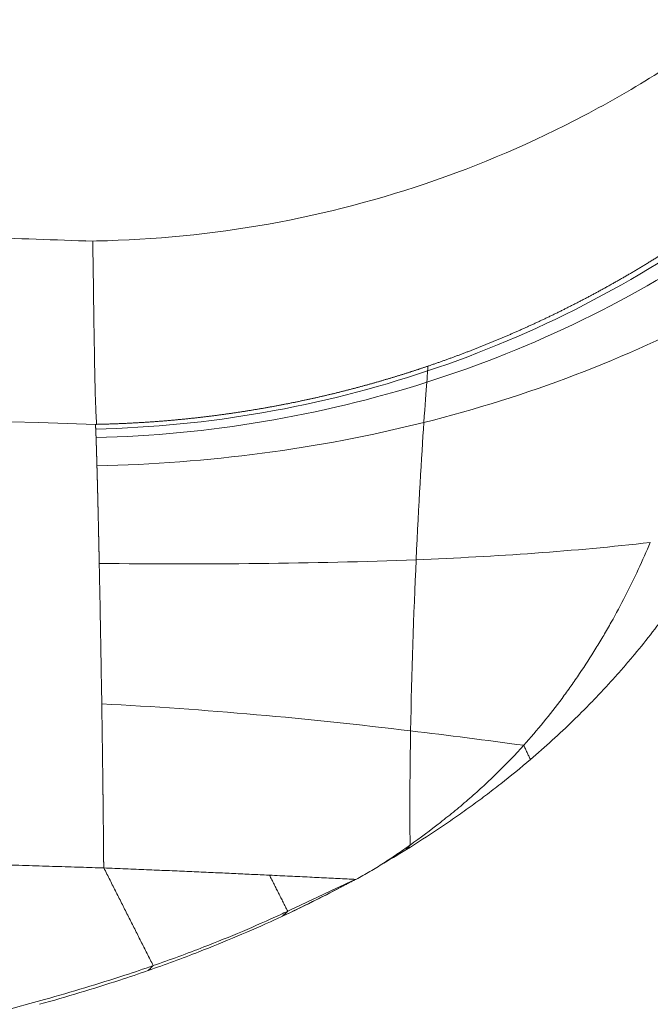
# Model space of a CAD drawing. Header units: millimetres. Extents: x 0 to 594, y 0 to 420.
# Tile 16 of 656: x 155.3 to 157.35, y 66.36 to 69.56. Entities that reach past the tile are written whole.
import ezdxf

# ---------------------------------------------------------------- set-up
doc = ezdxf.new("R2010")
doc.units = ezdxf.units.MM
doc.layers.add('1', color=7, linetype='Continuous', true_color=0xffffff)
doc.styles.add('Arial Unicode MS', font='txt')
doc.dimstyles.get("Standard").update_dxf_attribs({"dimtxt": 0.18, "dimasz": 0.18, "dimexe": 0.18, "dimexo": 0.0625, "dimgap": 0.09, "dimtad": 0, "dimtih": 1, "dimtoh": 1, "dimdec": 4, "dimzin": 0, "dimdsep": 46, "dimtxsty": 'Standard', "dimcen": 0.09, "dimadec": 0, "dimazin": 0, "dimtfac": 1, "dimtdec": 4, "dimtofl": 0, "dimtmove": 0, "dimatfit": 3, "dimfxl": 0, "dimtolj": 1, "dimtzin": 0, "dimarcsym": 0})

# ---------------------------------------------------------------- blocks, each defined once
blk = doc.blocks.new('_U11')
at = {"layer": '1', "color": 18, "lineweight": 13}
for p, q in [((89.6332, 165.9155), (66.2931, 165.9155)), ((68.2931, 165.9155), (68.2931, 98.2238)), ((351.6296, 113.5712), (66.2931, 113.5712))]:
    blk.add_line(p, q, dxfattribs=at)
at = {"layer": '1', "color": 18}
for points in [[(68.2931, 165.9155), (69.231, 162.4155), (67.3553, 162.4155)], [(68.2931, 113.5712), (67.3553, 117.0712), (69.231, 117.0712)]]:
    blk.add_solid(points, dxfattribs=at)
at = {"layer": '1', "color": 18, "linetype": 'Continuous', "lineweight": 13, "char_height": 2.5, "attachment_point": 7, "rotation": 90, "line_spacing_factor": 1.047437, "style": 'Arial Unicode MS'}
for s, insert in [('\\fArial Unicode MS|b0|i0;\\W1.0000;1.05', (70.4208, 90.2889)), ('\\fArial Unicode MS|b0|i0;\\W1.0000;BOW DEFLATED ', (70.4208, 59.7732))]:
    blk.add_mtext(s, dxfattribs=dict(at, insert=insert))
blk = doc.blocks.new('_U12')
at = {"layer": '1', "color": 18, "lineweight": 13}
for p, q in [((101.1727, 144.1064), (76.7536, 144.1064)), ((78.7536, 144.1064), (78.7536, 98.932)), ((351.6296, 113.5712), (76.7536, 113.5712))]:
    blk.add_line(p, q, dxfattribs=at)
at = {"layer": '1', "color": 18}
for points in [[(78.7536, 144.1064), (79.6914, 140.6064), (77.8157, 140.6064)], [(78.7536, 113.5712), (77.8157, 117.0712), (79.6914, 117.0712)]]:
    blk.add_solid(points, dxfattribs=at)
at = {"layer": '1', "color": 18, "linetype": 'Continuous', "lineweight": 13, "char_height": 2.5, "attachment_point": 7, "rotation": 90, "line_spacing_factor": 1.047437, "style": 'Arial Unicode MS'}
for s, insert in [('\\fArial Unicode MS|b0|i0;\\W1.0000;0.61', (80.8813, 90.9971)), ('\\fArial Unicode MS|b0|i0;\\W1.0000;FWD TIE DOWN', (80.8813, 62.4272))]:
    blk.add_mtext(s, dxfattribs=dict(at, insert=insert))

msp = doc.modelspace()

# ---------------------------------------------------------------- linework, layer by layer
at = {"layer": '1', "color": 155, "linetype": 'Continuous', "lineweight": 18}
msp.add_line((156.389, 66.7653), (156.3848, 66.7633), dxfattribs=at)
for points, knots in [([(157.6053, 69.5471), (157.4539, 69.4341), (157.138, 69.2345), (156.6193, 69.0119), (156.0719, 68.8743), (155.6997, 68.8414), (155.5109, 68.8394)], [0, 0, 0, 0, 0.250056, 0.500058, 0.750031, 1, 1, 1, 1]), ([(156.6226, 68.433), (156.6241, 68.4336), (156.6292, 68.4353), (156.6377, 68.4382), (156.6481, 68.4418), (156.6586, 68.4455), (156.669, 68.4492), (156.6795, 68.4529), (156.69, 68.4567), (156.7004, 68.4605), (156.7109, 68.4644), (156.7215, 68.4683), (156.732, 68.4722), (156.7425, 68.4762), (156.753, 68.4802), (156.7636, 68.4843), (156.7742, 68.4884), (156.7847, 68.4926), (156.7953, 68.4968), (156.8059, 68.501), (156.8165, 68.5053), (156.8271, 68.5096), (156.8377, 68.514), (156.8484, 68.5184), (156.859, 68.5229), (156.8697, 68.5274), (156.8803, 68.5319), (156.891, 68.5365), (156.9017, 68.5412), (156.9123, 68.5458), (156.923, 68.5506), (156.9337, 68.5553), (156.9444, 68.5602), (156.9551, 68.565), (156.9659, 68.5699), (156.9766, 68.5749), (156.9873, 68.5799), (156.998, 68.5849), (157.0088, 68.59), (157.0195, 68.5952), (157.0303, 68.6004), (157.0411, 68.6056), (157.0518, 68.6109), (157.0626, 68.6162), (157.0734, 68.6216), (157.0842, 68.627), (157.0949, 68.6325), (157.1057, 68.638), (157.1165, 68.6436), (157.1273, 68.6492), (157.1381, 68.6549), (157.1489, 68.6606), (157.1597, 68.6664), (157.1706, 68.6722), (157.1814, 68.6781), (157.1922, 68.684), (157.203, 68.69), (157.2138, 68.696), (157.2246, 68.7021), (157.2355, 68.7082), (157.2463, 68.7143), (157.2571, 68.7206), (157.268, 68.7268), (157.2788, 68.7332), (157.2896, 68.7395), (157.3004, 68.746), (157.3113, 68.7524), (157.3221, 68.759), (157.3329, 68.7656), (157.3438, 68.7722), (157.3546, 68.7789), (157.3654, 68.7856), (157.3762, 68.7924), (157.3871, 68.7993), (157.3979, 68.8062), (157.4087, 68.8131), (157.4195, 68.8201), (157.4303, 68.8272), (157.4411, 68.8343), (157.4519, 68.8415), (157.4627, 68.8487), (157.4735, 68.856), (157.4843, 68.8633), (157.4951, 68.8707), (157.5059, 68.8781), (157.5167, 68.8856), (157.5275, 68.8932), (157.5382, 68.9008), (157.549, 68.9085), (157.5598, 68.9162), (157.5705, 68.924), (157.5813, 68.9318), (157.592, 68.9397), (157.5991, 68.945), (157.6027, 68.9476)], [0, 0, 0, 0, 0.004481, 0.014389, 0.02432, 0.034273, 0.044248, 0.054245, 0.064265, 0.074307, 0.084371, 0.094458, 0.104567, 0.114698, 0.124852, 0.135028, 0.145226, 0.155448, 0.165691, 0.175957, 0.186246, 0.196557, 0.20689, 0.217247, 0.227625, 0.238027, 0.248451, 0.258898, 0.269367, 0.279859, 0.290374, 0.300912, 0.311472, 0.322056, 0.332662, 0.343291, 0.353943, 0.364618, 0.375315, 0.386036, 0.39678, 0.407547, 0.418337, 0.42915, 0.439986, 0.450845, 0.461727, 0.472633, 0.483562, 0.494514, 0.505489, 0.516488, 0.52751, 0.538556, 0.549625, 0.560717, 0.571833, 0.582972, 0.594135, 0.605322, 0.616532, 0.627766, 0.639024, 0.650305, 0.661611, 0.67294, 0.684293, 0.695669, 0.70707, 0.718495, 0.729944, 0.741417, 0.752914, 0.764435, 0.77598, 0.78755, 0.799144, 0.810762, 0.822404, 0.834071, 0.845763, 0.857479, 0.869219, 0.880984, 0.892774, 0.904589, 0.916428, 0.928292, 0.940181, 0.952095, 0.964033, 0.975997, 0.987986, 1, 1, 1, 1]), ([(155.5338, 68.8397), (155.5338, 68.8397), (155.5337, 68.8383), (155.5337, 68.8339), (155.5338, 68.8295), (155.5338, 68.8278), (155.5339, 68.8241), (155.5339, 68.8221), (155.5341, 68.8155), (155.5342, 68.8103), (155.5344, 68.8015), (155.5344, 68.7983), (155.5345, 68.7917), (155.5345, 68.7881), (155.5346, 68.777), (155.5347, 68.7689), (155.5349, 68.751), (155.5351, 68.7413), (155.5355, 68.7203), (155.5357, 68.7091), (155.536, 68.691), (155.5361, 68.6848), (155.5363, 68.6719), (155.5364, 68.6653), (155.5366, 68.6448), (155.5367, 68.6304), (155.5371, 68.5998), (155.5373, 68.5837), (155.5379, 68.5497), (155.5383, 68.5319), (155.5387, 68.5085), (155.5387, 68.5037), (155.5389, 68.4942), (155.539, 68.4893), (155.5392, 68.4746), (155.5393, 68.4646), (155.5398, 68.4338), (155.5402, 68.4124), (155.5412, 68.3677), (155.5418, 68.3444), (155.5431, 68.3079), (155.5436, 68.2955), (155.5447, 68.2701), (155.5453, 68.2572), (155.546, 68.244)], [0, 0, 0, 0, 0.0625, 0.125, 0.125, 0.15625, 0.15625, 0.1875, 0.1875, 0.25, 0.25, 0.28125, 0.28125, 0.3125, 0.3125, 0.375, 0.375, 0.4375, 0.4375, 0.5, 0.5, 0.53125, 0.53125, 0.5625, 0.5625, 0.625, 0.625, 0.6875, 0.6875, 0.75, 0.75, 0.765625, 0.765625, 0.78125, 0.78125, 0.8125, 0.8125, 0.875, 0.875, 0.9375, 0.9375, 0.96875, 0.96875, 1, 1, 1, 1]), ([(155.5424, 68.244), (155.5447, 68.244), (155.5492, 68.2441), (155.556, 68.2443), (155.5627, 68.2444), (155.5694, 68.2446), (155.5761, 68.2448), (155.5828, 68.245), (155.5895, 68.2452), (155.5962, 68.2454), (155.6028, 68.2456), (155.6095, 68.2459), (155.6161, 68.2461), (155.6227, 68.2464), (155.6293, 68.2467), (155.6359, 68.247), (155.6425, 68.2473), (155.6491, 68.2476), (155.6556, 68.2479), (155.6621, 68.2483), (155.6687, 68.2486), (155.6752, 68.249), (155.6817, 68.2493), (155.6882, 68.2497), (155.6946, 68.2501), (155.7011, 68.2505), (155.7075, 68.2509), (155.714, 68.2513), (155.7204, 68.2518), (155.7268, 68.2522), (155.7332, 68.2527), (155.7395, 68.2532), (155.7459, 68.2536), (155.7522, 68.2541), (155.7586, 68.2546), (155.7649, 68.2551), (155.7712, 68.2557), (155.7775, 68.2562), (155.7838, 68.2567), (155.79, 68.2573), (155.7963, 68.2578), (155.8025, 68.2584), (155.8087, 68.259), (155.8149, 68.2596), (155.8211, 68.2602), (155.8273, 68.2608), (155.8335, 68.2614), (155.8396, 68.262), (155.8458, 68.2627), (155.8519, 68.2633), (155.858, 68.264), (155.8641, 68.2646), (155.8702, 68.2653), (155.8763, 68.266), (155.8823, 68.2667), (155.8884, 68.2674), (155.8944, 68.2681), (155.9004, 68.2688), (155.9064, 68.2695), (155.9124, 68.2703), (155.9184, 68.271), (155.9244, 68.2718), (155.9303, 68.2725), (155.9362, 68.2733), (155.9422, 68.2741), (155.9481, 68.2748), (155.954, 68.2756), (155.9598, 68.2764), (155.9657, 68.2773), (155.9716, 68.2781), (155.9774, 68.2789), (155.9832, 68.2797), (155.989, 68.2806), (155.9948, 68.2814), (156.0006, 68.2823), (156.0064, 68.2831), (156.0121, 68.284), (156.0179, 68.2849), (156.0236, 68.2858), (156.0293, 68.2867), (156.035, 68.2876), (156.0407, 68.2885), (156.0464, 68.2894), (156.052, 68.2903), (156.0577, 68.2913), (156.0633, 68.2922), (156.0689, 68.2931), (156.0745, 68.2941), (156.0801, 68.295), (156.0857, 68.296), (156.0912, 68.297), (156.0968, 68.298), (156.1023, 68.2989), (156.1078, 68.2999), (156.1133, 68.3009), (156.1188, 68.3019), (156.1243, 68.3029), (156.1297, 68.304), (156.1352, 68.305), (156.1406, 68.306), (156.1461, 68.307), (156.1515, 68.3081), (156.1569, 68.3091), (156.1622, 68.3102), (156.1676, 68.3112), (156.1729, 68.3123), (156.1783, 68.3134), (156.1836, 68.3145), (156.1889, 68.3155), (156.1942, 68.3166), (156.1995, 68.3177), (156.2048, 68.3188), (156.21, 68.3199), (156.2153, 68.321), (156.2205, 68.3221), (156.2257, 68.3233), (156.2309, 68.3244), (156.2361, 68.3255), (156.2413, 68.3266), (156.2464, 68.3278), (156.2516, 68.3289), (156.2567, 68.3301), (156.2618, 68.3312), (156.2669, 68.3324), (156.272, 68.3335), (156.2771, 68.3347), (156.2821, 68.3359), (156.2872, 68.3371), (156.2922, 68.3382), (156.2972, 68.3394), (156.3022, 68.3406), (156.3072, 68.3418), (156.3122, 68.343), (156.3172, 68.3442), (156.3221, 68.3454), (156.327, 68.3466), (156.332, 68.3479), (156.3369, 68.3491), (156.3418, 68.3503), (156.3466, 68.3515), (156.3515, 68.3527), (156.3564, 68.354), (156.3612, 68.3552), (156.366, 68.3565), (156.3708, 68.3577), (156.3756, 68.359), (156.3804, 68.3602), (156.3852, 68.3615), (156.39, 68.3627), (156.3947, 68.364), (156.3994, 68.3653), (156.4041, 68.3665), (156.4088, 68.3678), (156.4135, 68.3691), (156.4182, 68.3704), (156.4229, 68.3716), (156.4275, 68.3729), (156.4321, 68.3742), (156.4368, 68.3755), (156.4414, 68.3768), (156.446, 68.3781), (156.4505, 68.3794), (156.4551, 68.3807), (156.4597, 68.382), (156.4642, 68.3833), (156.4687, 68.3846), (156.4732, 68.3859), (156.4777, 68.3872), (156.4822, 68.3886), (156.4867, 68.3899), (156.4911, 68.3912), (156.4956, 68.3925), (156.5, 68.3938), (156.5044, 68.3952), (156.5088, 68.3965), (156.5132, 68.3978), (156.5176, 68.3992), (156.5219, 68.4005), (156.5263, 68.4018), (156.5306, 68.4032), (156.5349, 68.4045), (156.5393, 68.4059), (156.5435, 68.4072), (156.5478, 68.4086), (156.5521, 68.4099), (156.5563, 68.4113), (156.5606, 68.4126), (156.5648, 68.414), (156.569, 68.4153), (156.5732, 68.4167), (156.5774, 68.418), (156.5816, 68.4194), (156.5857, 68.4208), (156.5899, 68.4221), (156.594, 68.4235), (156.5981, 68.4248), (156.6022, 68.4262), (156.6063, 68.4276), (156.6104, 68.4289), (156.6145, 68.4303), (156.6185, 68.4317), (156.6212, 68.4326), (156.6226, 68.433)], [0, 0, 0, 0, 0.006148, 0.012285, 0.018409, 0.024522, 0.030622, 0.036711, 0.042788, 0.048854, 0.054907, 0.060949, 0.066978, 0.072996, 0.079003, 0.084997, 0.090979, 0.09695, 0.102909, 0.108857, 0.114792, 0.120716, 0.126628, 0.132528, 0.138417, 0.144294, 0.150159, 0.156012, 0.161854, 0.167684, 0.173502, 0.179309, 0.185104, 0.190887, 0.196659, 0.202419, 0.208167, 0.213904, 0.219629, 0.225342, 0.231044, 0.236734, 0.242412, 0.248079, 0.253735, 0.259378, 0.26501, 0.270631, 0.27624, 0.281837, 0.287423, 0.292997, 0.29856, 0.304111, 0.30965, 0.315178, 0.320695, 0.326199, 0.331693, 0.337175, 0.342645, 0.348104, 0.353551, 0.358987, 0.364411, 0.369823, 0.375225, 0.380614, 0.385993, 0.391359, 0.396714, 0.402058, 0.407391, 0.412711, 0.418021, 0.423319, 0.428605, 0.43388, 0.439143, 0.444395, 0.449636, 0.454865, 0.460083, 0.465289, 0.470484, 0.475667, 0.480839, 0.486, 0.491149, 0.496287, 0.501413, 0.506528, 0.511632, 0.516724, 0.521805, 0.526874, 0.531932, 0.536978, 0.542014, 0.547037, 0.55205, 0.557051, 0.56204, 0.567019, 0.571985, 0.576941, 0.581885, 0.586818, 0.591739, 0.596649, 0.601548, 0.606435, 0.611311, 0.616176, 0.621029, 0.625871, 0.630702, 0.635521, 0.640329, 0.645126, 0.649911, 0.654685, 0.659447, 0.664199, 0.668938, 0.673667, 0.678384, 0.68309, 0.687785, 0.692468, 0.69714, 0.701801, 0.70645, 0.711088, 0.715715, 0.720331, 0.724935, 0.729528, 0.734109, 0.738679, 0.743238, 0.747786, 0.752322, 0.756847, 0.761361, 0.765863, 0.770355, 0.774834, 0.779303, 0.78376, 0.788206, 0.792641, 0.797064, 0.801477, 0.805877, 0.810267, 0.814645, 0.819012, 0.823368, 0.827712, 0.832046, 0.836367, 0.840678, 0.844977, 0.849265, 0.853542, 0.857808, 0.862062, 0.866305, 0.870536, 0.874757, 0.878966, 0.883164, 0.88735, 0.891526, 0.89569, 0.899843, 0.903984, 0.908114, 0.912233, 0.916341, 0.920437, 0.924523, 0.928596, 0.932659, 0.93671, 0.940751, 0.944779, 0.948797, 0.952803, 0.956798, 0.960782, 0.964755, 0.968716, 0.972666, 0.976604, 0.980532, 0.984448, 0.988353, 0.992247, 0.996129, 1, 1, 1, 1]), ([(155.5424, 68.244), (155.5425, 68.2439), (155.5425, 68.2437), (155.5425, 68.2434), (155.5425, 68.243), (155.5425, 68.2427), (155.5426, 68.2423), (155.5426, 68.242), (155.5426, 68.2416), (155.5426, 68.2412), (155.5427, 68.2408), (155.5427, 68.2404), (155.5427, 68.2399), (155.5428, 68.2395), (155.5428, 68.239), (155.5428, 68.2386), (155.5428, 68.2381), (155.5429, 68.2376), (155.5429, 68.2371), (155.5429, 68.2366), (155.543, 68.2361), (155.543, 68.2355), (155.543, 68.235), (155.543, 68.2344), (155.5431, 68.2338), (155.5431, 68.2332), (155.5431, 68.2326), (155.5432, 68.232), (155.5432, 68.2313), (155.5432, 68.2307), (155.5433, 68.23), (155.5433, 68.2294), (155.5433, 68.2289), (155.5433, 68.2287)], [0, 0, 0, 0, 0.031959, 0.063937, 0.095936, 0.127953, 0.159991, 0.192048, 0.224126, 0.256223, 0.288339, 0.320476, 0.352632, 0.384808, 0.417004, 0.449221, 0.481457, 0.513713, 0.545989, 0.578285, 0.610602, 0.642939, 0.675296, 0.707674, 0.740072, 0.77249, 0.804929, 0.837389, 0.869869, 0.90237, 0.934893, 0.967436, 1, 1, 1, 1]), ([(155.5433, 68.2287), (155.5433, 68.2284), (155.5434, 68.228), (155.5434, 68.2272), (155.5434, 68.2265), (155.5435, 68.2258), (155.5435, 68.225), (155.5435, 68.2243), (155.5436, 68.2235), (155.5436, 68.2227), (155.5436, 68.2219), (155.5437, 68.2211), (155.5437, 68.2202), (155.5437, 68.2194), (155.5438, 68.2185), (155.5438, 68.2177), (155.5438, 68.2168), (155.5439, 68.2159), (155.5439, 68.215), (155.544, 68.214), (155.544, 68.2131), (155.544, 68.2122), (155.5441, 68.2112), (155.5441, 68.2102), (155.5441, 68.2093), (155.5442, 68.2083), (155.5442, 68.2072), (155.5443, 68.2062), (155.5443, 68.2052), (155.5443, 68.2041), (155.5444, 68.2031), (155.5444, 68.202), (155.5444, 68.2013), (155.5445, 68.2009)], [0, 0, 0, 0, 0.032362, 0.064717, 0.097063, 0.129403, 0.161735, 0.19406, 0.226377, 0.258687, 0.29099, 0.323287, 0.355576, 0.387858, 0.420133, 0.452402, 0.484664, 0.516919, 0.549168, 0.58141, 0.613646, 0.645875, 0.678098, 0.710315, 0.742526, 0.774731, 0.80693, 0.839122, 0.871309, 0.90349, 0.935666, 0.967836, 1, 1, 1, 1]), ([(155.5445, 68.2009), (155.5445, 68.2006), (155.5445, 68.1999), (155.5445, 68.1988), (155.5446, 68.1978), (155.5446, 68.1967), (155.5446, 68.1956), (155.5447, 68.1945), (155.5447, 68.1934), (155.5448, 68.1923), (155.5448, 68.1912), (155.5448, 68.19), (155.5449, 68.1889), (155.5449, 68.1877), (155.545, 68.1865), (155.545, 68.1853), (155.545, 68.1841), (155.5451, 68.1829), (155.5451, 68.1817), (155.5452, 68.1805), (155.5452, 68.1793), (155.5452, 68.178), (155.5453, 68.1767), (155.5453, 68.1755), (155.5454, 68.1742), (155.5454, 68.1729), (155.5455, 68.1716), (155.5455, 68.1703), (155.5455, 68.1689), (155.5456, 68.1676), (155.5456, 68.1663), (155.5457, 68.1649), (155.5457, 68.1635), (155.5458, 68.1622), (155.5458, 68.1608), (155.5458, 68.1594), (155.5459, 68.158), (155.5459, 68.1565), (155.546, 68.1551), (155.546, 68.1537), (155.5461, 68.1522), (155.5461, 68.1507), (155.5462, 68.1493), (155.5462, 68.1478), (155.5462, 68.1463), (155.5463, 68.1448), (155.5463, 68.1432), (155.5464, 68.1417), (155.5464, 68.1402), (155.5465, 68.1386), (155.5465, 68.1371), (155.5466, 68.1355), (155.5466, 68.1339), (155.5467, 68.1323), (155.5467, 68.1307), (155.5468, 68.1291), (155.5468, 68.1275), (155.5469, 68.1259), (155.5469, 68.1242), (155.5469, 68.1226), (155.547, 68.1209), (155.547, 68.1192), (155.5471, 68.1175), (155.5471, 68.1158), (155.5472, 68.1141), (155.5472, 68.1124), (155.5473, 68.1107), (155.5473, 68.1095), (155.5473, 68.109)], [0, 0, 0, 0, 0.01526, 0.030516, 0.045767, 0.061015, 0.07626, 0.0915, 0.106736, 0.121969, 0.137198, 0.152423, 0.167645, 0.182863, 0.198077, 0.213287, 0.228494, 0.243698, 0.258898, 0.274095, 0.289288, 0.304477, 0.319663, 0.334846, 0.350026, 0.365202, 0.380375, 0.395545, 0.410711, 0.425875, 0.441035, 0.456192, 0.471346, 0.486497, 0.501644, 0.516789, 0.531931, 0.54707, 0.562206, 0.577339, 0.592469, 0.607596, 0.62272, 0.637842, 0.652961, 0.668077, 0.683191, 0.698301, 0.71341, 0.728515, 0.743618, 0.758719, 0.773816, 0.788912, 0.804005, 0.819095, 0.834183, 0.849269, 0.864352, 0.879433, 0.894512, 0.909588, 0.924662, 0.939734, 0.954804, 0.969871, 0.984937, 1, 1, 1, 1]), ([(155.5473, 68.109), (155.5473, 68.1084), (155.5474, 68.1072), (155.5474, 68.1054), (155.5475, 68.1036), (155.5475, 68.1018), (155.5476, 68.0999), (155.5476, 68.0981), (155.5477, 68.0962), (155.5477, 68.0944), (155.5478, 68.0925), (155.5478, 68.0906), (155.5479, 68.0888), (155.5479, 68.0869), (155.548, 68.0849), (155.548, 68.083), (155.5481, 68.0811), (155.5481, 68.0792), (155.5482, 68.0772), (155.5483, 68.0753), (155.5483, 68.0733), (155.5484, 68.0713), (155.5484, 68.0693), (155.5485, 68.0673), (155.5485, 68.0653), (155.5486, 68.0633), (155.5486, 68.0613), (155.5487, 68.0592), (155.5487, 68.0572), (155.5488, 68.0551), (155.5488, 68.0531), (155.5489, 68.051), (155.5489, 68.0489), (155.549, 68.0468), (155.5491, 68.0447), (155.5491, 68.0426), (155.5492, 68.0404), (155.5492, 68.0383), (155.5493, 68.0362), (155.5493, 68.034), (155.5494, 68.0319), (155.5494, 68.0297), (155.5495, 68.0275), (155.5495, 68.0253), (155.5496, 68.0231), (155.5497, 68.0209), (155.5497, 68.0187), (155.5498, 68.0164), (155.5498, 68.0142), (155.5499, 68.012), (155.5499, 68.0097), (155.55, 68.0074), (155.5501, 68.0052), (155.5501, 68.0029), (155.5502, 68.0006), (155.5502, 67.9983), (155.5503, 67.996), (155.5503, 67.9936), (155.5504, 67.9913), (155.5504, 67.989), (155.5505, 67.9866), (155.5506, 67.9843), (155.5506, 67.9819), (155.5507, 67.9795), (155.5507, 67.9771), (155.5508, 67.9747), (155.5508, 67.9723), (155.5509, 67.9699), (155.551, 67.9675), (155.551, 67.9651), (155.5511, 67.9626), (155.5511, 67.9602), (155.5512, 67.9577), (155.5512, 67.9553), (155.5513, 67.9528), (155.5514, 67.9503), (155.5514, 67.9478), (155.5515, 67.9453), (155.5515, 67.9428), (155.5516, 67.9403), (155.5517, 67.9378), (155.5517, 67.9352), (155.5518, 67.9327), (155.5518, 67.9301), (155.5519, 67.9276), (155.5519, 67.925), (155.552, 67.9224), (155.5521, 67.9198), (155.5521, 67.9172), (155.5522, 67.9146), (155.5522, 67.912), (155.5523, 67.9094), (155.5524, 67.9068), (155.5524, 67.9041), (155.5525, 67.9015), (155.5525, 67.8988), (155.5526, 67.8962), (155.5527, 67.8935), (155.5527, 67.8908), (155.5528, 67.8881), (155.5528, 67.8854), (155.5529, 67.8827), (155.5529, 67.88), (155.553, 67.8773), (155.5531, 67.8746), (155.5531, 67.8718), (155.5532, 67.8691), (155.5532, 67.8663), (155.5533, 67.8636), (155.5534, 67.8608), (155.5534, 67.858), (155.5535, 67.8552), (155.5535, 67.8524), (155.5536, 67.8496), (155.5537, 67.8468), (155.5537, 67.844), (155.5538, 67.8412), (155.5538, 67.8383), (155.5539, 67.8355), (155.554, 67.8326), (155.554, 67.8298), (155.5541, 67.8269), (155.5541, 67.824), (155.5542, 67.8212), (155.5543, 67.8183), (155.5543, 67.8154), (155.5544, 67.8125), (155.5544, 67.8095), (155.5545, 67.8066), (155.5546, 67.8037), (155.5546, 67.8008), (155.5547, 67.7978), (155.5547, 67.7949), (155.5548, 67.7929), (155.5548, 67.7919)], [0, 0, 0, 0, 0.007704, 0.015406, 0.023105, 0.030801, 0.038495, 0.046186, 0.053874, 0.06156, 0.069244, 0.076925, 0.084604, 0.09228, 0.099954, 0.107625, 0.115294, 0.12296, 0.130624, 0.138286, 0.145946, 0.153603, 0.161257, 0.16891, 0.17656, 0.184208, 0.191854, 0.199497, 0.207138, 0.214777, 0.222414, 0.230049, 0.237681, 0.245311, 0.252939, 0.260566, 0.26819, 0.275811, 0.283431, 0.291049, 0.298665, 0.306278, 0.31389, 0.3215, 0.329107, 0.336713, 0.344317, 0.351919, 0.359519, 0.367117, 0.374713, 0.382307, 0.3899, 0.39749, 0.405079, 0.412666, 0.420251, 0.427834, 0.435416, 0.442995, 0.450573, 0.45815, 0.465724, 0.473297, 0.480868, 0.488438, 0.496005, 0.503572, 0.511136, 0.518699, 0.52626, 0.53382, 0.541378, 0.548935, 0.55649, 0.564043, 0.571595, 0.579146, 0.586695, 0.594242, 0.601789, 0.609333, 0.616876, 0.624418, 0.631958, 0.639497, 0.647035, 0.654571, 0.662106, 0.669639, 0.677171, 0.684702, 0.692232, 0.69976, 0.707287, 0.714813, 0.722337, 0.729861, 0.737383, 0.744904, 0.752423, 0.759942, 0.767459, 0.774976, 0.782491, 0.790005, 0.797517, 0.805029, 0.81254, 0.82005, 0.827558, 0.835066, 0.842572, 0.850078, 0.857582, 0.865086, 0.872589, 0.88009, 0.887591, 0.895091, 0.90259, 0.910088, 0.917585, 0.925081, 0.932577, 0.940071, 0.947565, 0.955058, 0.96255, 0.970042, 0.977532, 0.985022, 0.992512, 1, 1, 1, 1]), ([(156.9344, 67.201), (156.9563, 67.2255), (156.9777, 67.2505), (157.0191, 67.3014), (157.0393, 67.3273), (157.0686, 67.3668), (157.0783, 67.3801), (157.0972, 67.4069), (157.1066, 67.4203), (157.1341, 67.461), (157.1518, 67.4885), (157.1733, 67.5233), (157.1775, 67.5303), (157.186, 67.5443), (157.1985, 67.5653), (157.2107, 67.5865), (157.2345, 67.6289), (157.2498, 67.6574), (157.2792, 67.7148), (157.2933, 67.7437), (157.3204, 67.8018), (157.3334, 67.831), (157.3458, 67.8603)], [0, 0, 0, 0, 0.125, 0.125, 0.25, 0.25, 0.3125, 0.3125, 0.375, 0.375, 0.5, 0.5, 0.53125, 0.53125, 0.5625, 0.625, 0.625, 0.75, 0.75, 0.875, 0.875, 1, 1, 1, 1]), ([(155.5548, 67.7919), (155.5548, 67.7919), (155.5554, 67.7638), (155.5566, 67.7022), (155.5586, 67.5979), (155.5608, 67.4752), (155.5622, 67.3844), (155.563, 67.3358), (155.563, 67.3356)], [0, 0, 0, 0, 0.000189, 0.213077, 0.450229, 0.711981, 0.998974, 1, 1, 1, 1]), ([(156.9561, 67.1551), (156.98, 67.1754), (157.0035, 67.1961), (157.0499, 67.2383), (157.0728, 67.2597), (157.1065, 67.2925), (157.1177, 67.3035), (157.1398, 67.3257), (157.1508, 67.3368), (157.1834, 67.3707), (157.2047, 67.3936), (157.2362, 67.4284), (157.2465, 67.4402), (157.2671, 67.4638), (157.2772, 67.4756), (157.3073, 67.5115), (157.3269, 67.5357), (157.3653, 67.5847), (157.3839, 67.6095), (157.4204, 67.6597), (157.4381, 67.6851), (157.4554, 67.7107)], [0, 0, 0, 0, 0.125, 0.125, 0.25, 0.25, 0.3125, 0.3125, 0.375, 0.375, 0.5, 0.5, 0.5625, 0.5625, 0.625, 0.625, 0.75, 0.75, 0.875, 0.875, 1, 1, 1, 1]), ([(155.563, 67.3356), (155.563, 67.3343), (155.563, 67.3315), (155.5631, 67.3274), (155.5632, 67.3233), (155.5632, 67.3192), (155.5633, 67.3151), (155.5633, 67.311), (155.5634, 67.3069), (155.5635, 67.3028), (155.5635, 67.2988), (155.5636, 67.2948), (155.5637, 67.2907), (155.5637, 67.2867), (155.5638, 67.2827), (155.5638, 67.2787), (155.5639, 67.2747), (155.564, 67.2708), (155.564, 67.2668), (155.5641, 67.2629), (155.5641, 67.2589), (155.5642, 67.255), (155.5642, 67.2511), (155.5643, 67.2472), (155.5644, 67.2433), (155.5644, 67.2394), (155.5645, 67.2356), (155.5645, 67.2317), (155.5646, 67.2279), (155.5646, 67.224), (155.5647, 67.2202), (155.5647, 67.2164), (155.5648, 67.2126), (155.5648, 67.2089), (155.5649, 67.2051), (155.565, 67.2013), (155.565, 67.1976), (155.5651, 67.1939), (155.5651, 67.1902), (155.5652, 67.1865), (155.5652, 67.1828), (155.5653, 67.1791), (155.5653, 67.1754), (155.5654, 67.1718), (155.5654, 67.1681), (155.5655, 67.1645), (155.5655, 67.1609), (155.5656, 67.1573), (155.5656, 67.1537), (155.5656, 67.1502), (155.5657, 67.1466), (155.5657, 67.1431), (155.5658, 67.1395), (155.5658, 67.136), (155.5659, 67.1325), (155.5659, 67.129), (155.566, 67.1255), (155.566, 67.1221), (155.5661, 67.1186), (155.5661, 67.1152), (155.5661, 67.1118), (155.5662, 67.1084), (155.5662, 67.105), (155.5663, 67.1016), (155.5663, 67.0982), (155.5664, 67.0949), (155.5664, 67.0915), (155.5664, 67.0882), (155.5665, 67.0849), (155.5665, 67.0816), (155.5666, 67.0783), (155.5666, 67.0751), (155.5666, 67.0718), (155.5667, 67.0686), (155.5667, 67.0653), (155.5668, 67.0621), (155.5668, 67.0589), (155.5668, 67.0558), (155.5669, 67.0526), (155.5669, 67.0494), (155.5669, 67.0463), (155.567, 67.0432), (155.567, 67.0401), (155.5671, 67.037), (155.5671, 67.0339), (155.5671, 67.0308), (155.5672, 67.0278), (155.5672, 67.0248), (155.5672, 67.0217), (155.5673, 67.0187), (155.5673, 67.0157), (155.5673, 67.0128), (155.5674, 67.0098), (155.5674, 67.0069), (155.5674, 67.0039), (155.5675, 67.001), (155.5675, 66.9981), (155.5675, 66.9952), (155.5675, 66.9924), (155.5676, 66.9895), (155.5676, 66.9867), (155.5676, 66.9839), (155.5677, 66.981), (155.5677, 66.9782), (155.5677, 66.9755), (155.5678, 66.9727), (155.5678, 66.97), (155.5678, 66.9672), (155.5678, 66.9645), (155.5679, 66.9618), (155.5679, 66.9591), (155.5679, 66.9564), (155.568, 66.9538), (155.568, 66.9511), (155.568, 66.9485), (155.568, 66.9459), (155.5681, 66.9433), (155.5681, 66.9407), (155.5681, 66.9382), (155.5681, 66.9356), (155.5682, 66.9331), (155.5682, 66.9306), (155.5682, 66.9281), (155.5682, 66.9256), (155.5683, 66.9231), (155.5683, 66.9207), (155.5683, 66.9182), (155.5683, 66.9158), (155.5683, 66.9134), (155.5684, 66.911), (155.5684, 66.9086), (155.5684, 66.9063), (155.5684, 66.9039), (155.5685, 66.9016), (155.5685, 66.8993), (155.5685, 66.897), (155.5685, 66.8947), (155.5685, 66.8924), (155.5686, 66.8902), (155.5686, 66.8879), (155.5686, 66.8857), (155.5686, 66.8835), (155.5686, 66.8813), (155.5687, 66.8792), (155.5687, 66.877), (155.5687, 66.8749), (155.5687, 66.8727), (155.5687, 66.8706), (155.5688, 66.8685), (155.5688, 66.8665), (155.5688, 66.8644), (155.5688, 66.8624), (155.5688, 66.8603), (155.5688, 66.8583), (155.5689, 66.8563), (155.5689, 66.8544), (155.5689, 66.8524), (155.5689, 66.8504), (155.5689, 66.8485), (155.5689, 66.8466), (155.569, 66.8447), (155.569, 66.8428), (155.569, 66.8409), (155.569, 66.8391), (155.569, 66.8373), (155.569, 66.8354), (155.5691, 66.8336), (155.5691, 66.8318), (155.5691, 66.8301), (155.5691, 66.8283), (155.5691, 66.8266), (155.5691, 66.8249), (155.5691, 66.8231), (155.5692, 66.8215), (155.5692, 66.8198), (155.5692, 66.8181), (155.5692, 66.8165), (155.5692, 66.8149), (155.5692, 66.8132), (155.5692, 66.8117), (155.5692, 66.8101), (155.5693, 66.8085), (155.5693, 66.807), (155.5693, 66.8054), (155.5693, 66.8039), (155.5693, 66.8029), (155.5693, 66.8024)], [0, 0, 0, 0, 0.008176, 0.016321, 0.024435, 0.032519, 0.040571, 0.048593, 0.056583, 0.064543, 0.072473, 0.080371, 0.088239, 0.096076, 0.103883, 0.111659, 0.119404, 0.127119, 0.134803, 0.142457, 0.15008, 0.157673, 0.165236, 0.172768, 0.18027, 0.187741, 0.195182, 0.202593, 0.209973, 0.217324, 0.224643, 0.231933, 0.239193, 0.246422, 0.253621, 0.26079, 0.267929, 0.275038, 0.282117, 0.289166, 0.296184, 0.303173, 0.310132, 0.31706, 0.323959, 0.330827, 0.337666, 0.344475, 0.351254, 0.358003, 0.364722, 0.371411, 0.37807, 0.384699, 0.391299, 0.397869, 0.404409, 0.410919, 0.417399, 0.42385, 0.43027, 0.436661, 0.443023, 0.449354, 0.455656, 0.461928, 0.46817, 0.474383, 0.480566, 0.486719, 0.492843, 0.498937, 0.505001, 0.511035, 0.51704, 0.523016, 0.528961, 0.534878, 0.540764, 0.546621, 0.552448, 0.558246, 0.564014, 0.569752, 0.575461, 0.581141, 0.58679, 0.592411, 0.598001, 0.603562, 0.609094, 0.614596, 0.620068, 0.625511, 0.630924, 0.636308, 0.641663, 0.646987, 0.652283, 0.657548, 0.662785, 0.667991, 0.673169, 0.678316, 0.683435, 0.688523, 0.693582, 0.698612, 0.703612, 0.708583, 0.713524, 0.718436, 0.723318, 0.728171, 0.732994, 0.737788, 0.742552, 0.747287, 0.751992, 0.756668, 0.761314, 0.765931, 0.770518, 0.775076, 0.779605, 0.784103, 0.788573, 0.793013, 0.797423, 0.801804, 0.806155, 0.810477, 0.814769, 0.819032, 0.823266, 0.82747, 0.831644, 0.835789, 0.839904, 0.84399, 0.848046, 0.852073, 0.85607, 0.860038, 0.863977, 0.867885, 0.871765, 0.875614, 0.879435, 0.883225, 0.886986, 0.890718, 0.89442, 0.898093, 0.901736, 0.905349, 0.908933, 0.912487, 0.916012, 0.919507, 0.922973, 0.926409, 0.929816, 0.933193, 0.93654, 0.939858, 0.943146, 0.946405, 0.949634, 0.952834, 0.956004, 0.959144, 0.962255, 0.965336, 0.968387, 0.971409, 0.974402, 0.977365, 0.980298, 0.983201, 0.986075, 0.988919, 0.991734, 0.994519, 0.997274, 1, 1, 1, 1]), ([(156.5651, 66.8769), (156.5984, 66.9008), (156.6313, 66.9253), (156.6798, 66.9632), (156.6958, 66.976), (156.7196, 66.9955), (156.7275, 67.0021), (156.7432, 67.0153), (156.751, 67.022), (156.7742, 67.0422), (156.7895, 67.0559), (156.8121, 67.0767), (156.8196, 67.0837), (156.8345, 67.0979), (156.8419, 67.105), (156.8785, 67.1409), (156.9069, 67.1705), (156.9344, 67.201)], [0, 0, 0, 0, 0.25, 0.25, 0.375, 0.375, 0.4375, 0.4375, 0.5, 0.5, 0.625, 0.625, 0.6875, 0.6875, 0.75, 0.75, 1, 1, 1, 1]), ([(156.5529, 66.8623), (156.5882, 66.8842), (156.6232, 66.9066), (156.675, 66.9413), (156.6921, 66.953), (156.7263, 66.9768), (156.7432, 66.9888), (156.7769, 67.0132), (156.7936, 67.0255), (156.8268, 67.0506), (156.8433, 67.0632), (156.8923, 67.1018), (156.9245, 67.1281), (156.9561, 67.1551)], [0, 0, 0, 0, 0.25, 0.25, 0.375, 0.375, 0.5, 0.5, 0.625, 0.625, 0.75, 0.75, 1, 1, 1, 1]), ([(156.389, 66.7653), (156.3967, 66.7693), (156.4043, 66.7734), (156.4195, 66.7818), (156.4271, 66.7862), (156.4421, 66.795), (156.4495, 66.7995), (156.4643, 66.8087), (156.4717, 66.8133), (156.4936, 66.8274), (156.5081, 66.837), (156.5368, 66.8567), (156.551, 66.8667), (156.5651, 66.8769)], [0, 0, 0, 0, 0.125, 0.125, 0.25, 0.25, 0.375, 0.375, 0.5, 0.5, 0.75, 0.75, 1, 1, 1, 1]), ([(155.5697, 66.8026), (155.5816, 66.8021), (155.6051, 66.8012), (155.64, 66.7997), (155.6745, 66.7983), (155.7085, 66.7968), (155.742, 66.7954), (155.7749, 66.794), (155.8074, 66.7926), (155.8394, 66.7912), (155.8709, 66.7898), (155.9019, 66.7884), (155.9324, 66.7871), (155.9624, 66.7857), (155.9918, 66.7844), (156.0208, 66.783), (156.0493, 66.7817), (156.0773, 66.7804), (156.0958, 66.7795), (156.105, 66.7791)], [0, 0, 0, 0, 0.066264, 0.131598, 0.196002, 0.259476, 0.32202, 0.383633, 0.444317, 0.50407, 0.562893, 0.620787, 0.67775, 0.733783, 0.788886, 0.84306, 0.896303, 0.948616, 1, 1, 1, 1]), ([(156.1081, 66.779), (156.1193, 66.7784), (156.1415, 66.7774), (156.1744, 66.7758), (156.2068, 66.7743), (156.2386, 66.7727), (156.2698, 66.7712), (156.3004, 66.7697), (156.3305, 66.7682), (156.3599, 66.7667), (156.3793, 66.7658), (156.389, 66.7653)], [0, 0, 0, 0, 0.119459, 0.23683, 0.352115, 0.465313, 0.576424, 0.685448, 0.792385, 0.897236, 1, 1, 1, 1]), ([(156.1673, 66.6618), (156.1858, 66.6704), (156.2042, 66.6791), (156.241, 66.6967), (156.2594, 66.7055), (156.2962, 66.723), (156.3146, 66.7317), (156.3424, 66.7446), (156.3517, 66.7488), (156.3703, 66.7571), (156.3796, 66.7612), (156.389, 66.7653)], [0, 0, 0, 0, 0.25, 0.25, 0.5, 0.5, 0.75, 0.75, 0.875, 0.875, 1, 1, 1, 1]), ([(155.7302, 66.485), (155.7856, 66.5043), (155.8406, 66.5245), (155.9788, 66.5782), (156.0614, 66.6131), (156.1511, 66.6542), (156.1592, 66.658), (156.1673, 66.6618)], [0, 0, 0, 0, 0.37271, 0.37271, 0.943047, 0.943047, 1, 1, 1, 1]), ([(155.7136, 66.4691), (155.7689, 66.4883), (155.8239, 66.5085), (155.962, 66.5622), (156.0447, 66.5971), (156.1343, 66.6382), (156.1424, 66.6419), (156.1505, 66.6457)], [0, 0, 0, 0, 0.37271, 0.37271, 0.943046, 0.943046, 1, 1, 1, 1]), ([(155.7136, 66.4691), (155.7689, 66.4883), (155.8239, 66.5085), (155.962, 66.5622), (156.0447, 66.5971), (156.1343, 66.6382), (156.1424, 66.6419), (156.1505, 66.6457)], [0, 0, 0, 0, 0.37271, 0.37271, 0.943046, 0.943046, 1, 1, 1, 1]), ([(147.2959, 64.1179), (147.658, 64.219), (148.02, 64.3202), (148.6687, 64.5014), (148.9554, 64.5814), (149.3854, 64.7015), (149.5288, 64.7416), (149.7438, 64.8016), (149.8155, 64.8217), (149.9588, 64.8617), (150.0305, 64.8817), (150.1028, 64.9019), (150.1034, 64.9021), (150.1047, 64.9025), (150.1054, 64.9026), (150.1073, 64.9032), (150.1086, 64.9035), (150.1125, 64.9046), (150.1151, 64.9053), (150.1228, 64.9075), (150.128, 64.909), (150.1436, 64.9133), (150.1539, 64.9162), (150.185, 64.9249), (150.2057, 64.9306), (150.2471, 64.9422), (150.2678, 64.948), (150.2988, 64.9567), (150.3092, 64.9596), (150.3247, 64.9639), (150.3299, 64.9653), (150.3377, 64.9675), (150.3402, 64.9682), (150.3441, 64.9693), (150.3454, 64.9697), (150.3474, 64.9702), (150.348, 64.9704), (150.3493, 64.9708), (150.35, 64.9709), (150.4236, 64.9915), (150.4966, 65.0119), (150.6427, 65.0527), (150.7157, 65.0731), (150.9348, 65.1343), (151.0808, 65.1751), (151.5189, 65.2975), (151.811, 65.379), (152.6872, 65.6238), (153.2714, 65.7869), (154.3627, 66.0918), (154.87, 66.2335), (155.4649, 66.3996), (155.552, 66.4257), (155.6691, 66.464), (155.6997, 66.4743), (155.7302, 66.485)], [0, 0, 0, 0, 0.128699, 0.128699, 0.230624, 0.230624, 0.281587, 0.281587, 0.307068, 0.307068, 0.332549, 0.332549, 0.332779, 0.332779, 0.333009, 0.333009, 0.333469, 0.333469, 0.334389, 0.334389, 0.33623, 0.33623, 0.339911, 0.339911, 0.347272, 0.347272, 0.354634, 0.354634, 0.358314, 0.358314, 0.360155, 0.360155, 0.361075, 0.361075, 0.361535, 0.361535, 0.361765, 0.361765, 0.361995, 0.361995, 0.387958, 0.387958, 0.41392, 0.41392, 0.465846, 0.465846, 0.569697, 0.569697, 0.777401, 0.777401, 0.957785, 0.957785, 0.988948, 0.988948, 1, 1, 1, 1])]:
    msp.add_open_spline(points, degree=3, knots=knots, dxfattribs=at)
at = {"layer": '1', "color": 155, "linetype": 'Continuous', "lineweight": 13}
for points, degree in [([(156.6218, 68.4174), (156.9724, 68.5349), (157.3026, 68.705), (157.6004, 68.9217)], 3), ([(156.6192, 68.381), (156.9677, 68.4918), (157.2966, 68.6516), (157.5942, 68.8558)], 3), ([(155.5424, 68.2438), (153.58, 68.3084), (151.6125, 68.32), (149.645, 68.2686)], 3), ([(155.5693, 66.8026), (155.5695, 66.8026), (155.5696, 66.8026), (155.5697, 66.8026)], 3), ([(155.5693, 66.8024), (155.5693, 66.8025), (155.5693, 66.8026), (155.5693, 66.8026)], 3), ([(156.1081, 66.779), (156.1673, 66.6618)], 1)]:
    msp.add_open_spline(points, degree=degree, dxfattribs=at)
at = {"layer": '1', "color": 155, "linetype": 'Continuous', "lineweight": 18}
for points, degree in [([(155.5339, 68.8392), (152.5828, 68.9471), (149.6304, 68.8783)], 2), ([(156.6098, 68.2501), (156.9465, 68.3345), (157.2671, 68.4562), (157.5615, 68.614)], 3), ([(155.5433, 68.2287), (155.91, 68.2372), (156.2739, 68.3007), (156.6218, 68.4174)], 3), ([(156.6218, 68.4174), (156.6213, 68.4086), (156.6204, 68.3964), (156.6192, 68.381)], 3), ([(156.6226, 68.433), (156.6227, 68.4309), (156.6224, 68.4258), (156.6218, 68.4174)], 3), ([(155.5445, 68.2009), (155.9097, 68.2102), (156.2722, 68.2706), (156.6192, 68.381)], 3), ([(156.6192, 68.381), (156.617, 68.3498), (156.6137, 68.3057), (156.6098, 68.2501)], 3), ([(155.5473, 68.109), (155.9076, 68.117), (156.2656, 68.1638), (156.6098, 68.2501)], 3), ([(156.6098, 68.2501), (156.6023, 68.1378), (156.5927, 67.9824), (156.5847, 67.8041)], 3), ([(156.5847, 67.8041), (156.8447, 67.8144), (157.0993, 67.8318), (157.3458, 67.8602)], 3), ([(155.5548, 67.7919), (155.9018, 67.7884), (156.2472, 67.7908), (156.5847, 67.8041)], 3), ([(156.5847, 67.8041), (156.5767, 67.626), (156.57, 67.433), (156.5668, 67.248)], 3), ([(155.563, 67.3356), (155.8992, 67.3188), (156.2345, 67.2882), (156.5668, 67.248)], 3), ([(156.5668, 67.248), (156.5644, 67.1161), (156.5638, 66.9913), (156.5651, 66.8769)], 3), ([(156.5668, 67.248), (156.6898, 67.2333), (156.8123, 67.2173), (156.9344, 67.201)], 3), ([(156.9561, 67.1551), (156.9344, 67.201)], 1), ([(156.5529, 66.8623), (156.5651, 66.8769)], 1), ([(156.4693, 66.8121), (156.4974, 66.8285), (156.5253, 66.8452), (156.5529, 66.8623)], 3), ([(155.5697, 66.8026), (155.7302, 66.485)], 1), ([(156.105, 66.7791), (156.106, 66.7791), (156.1071, 66.779), (156.1081, 66.779)], 3), ([(156.1505, 66.6457), (156.2256, 66.6808), (156.2996, 66.718), (156.3724, 66.7576)], 3), ([(156.34, 66.7402), (156.3848, 66.7633)], 1), ([(156.1505, 66.6457), (156.2144, 66.6755), (156.2775, 66.7069), (156.3397, 66.74)], 3), ([(156.1505, 66.6457), (156.1673, 66.6618)], 1), ([(155.622, 66.4381), (155.6526, 66.4481), (155.6832, 66.4585), (155.7136, 66.4691)], 3), ([(155.7136, 66.4691), (155.7302, 66.485)], 1), ([(155.3608, 66.3593), (155.4484, 66.3838), (155.5355, 66.4098), (155.622, 66.4381)], 3)]:
    msp.add_open_spline(points, degree=degree, dxfattribs=at)
at = {"layer": '1', "color": 155, "linetype": 'Continuous', "lineweight": 13}
msp.add_open_spline([(155.5693, 66.8024), (155.5569, 66.8028), (155.5317, 66.8036), (155.4933, 66.8049), (155.4536, 66.8061), (155.4126, 66.8074), (155.3704, 66.8087), (155.3269, 66.8101), (155.2822, 66.8114), (155.2362, 66.8128), (155.189, 66.8142), (155.1405, 66.8156), (155.0907, 66.817), (155.0397, 66.8184), (154.9874, 66.8198), (154.9339, 66.8213), (154.8791, 66.8227), (154.823, 66.8241), (154.7657, 66.8256), (154.7072, 66.827), (154.6473, 66.8285), (154.5862, 66.8299), (154.5239, 66.8314), (154.4603, 66.8328), (154.3954, 66.8342), (154.3293, 66.8356), (154.2619, 66.837), (154.1933, 66.8383), (154.1234, 66.8397), (154.0523, 66.841), (153.9798, 66.8423), (153.9062, 66.8435), (153.8312, 66.8447), (153.755, 66.8459), (153.6776, 66.8471), (153.5989, 66.8482), (153.5189, 66.8492), (153.4377, 66.8503), (153.3552, 66.8512), (153.2715, 66.8521), (153.1865, 66.853), (153.1002, 66.8538), (153.0127, 66.8545), (152.9239, 66.8551), (152.8339, 66.8557), (152.7426, 66.8562), (152.6501, 66.8567), (152.5563, 66.857), (152.4612, 66.8573), (152.3649, 66.8575), (152.2673, 66.8575), (152.1685, 66.8575), (152.0684, 66.8574), (151.967, 66.8572), (151.8644, 66.8568), (151.7606, 66.8564), (151.6555, 66.8558), (151.5491, 66.8551), (151.4415, 66.8543), (151.3326, 66.8533), (151.2224, 66.8522), (151.111, 66.851), (150.9984, 66.8496), (150.8845, 66.848), (150.7693, 66.8463), (150.6529, 66.8445), (150.5352, 66.8424), (150.4163, 66.8402), (150.2961, 66.8379), (150.1747, 66.8353), (150.052, 66.8326), (149.9281, 66.8296), (149.8029, 66.8265), (149.6765, 66.8231), (149.5488, 66.8195), (149.4198, 66.8158), (149.2896, 66.8118), (149.1582, 66.8075), (149.0255, 66.8031), (148.8916, 66.7983), (148.7564, 66.7934), (148.62, 66.7882), (148.4823, 66.7827), (148.3434, 66.7769), (148.2032, 66.7709), (148.0618, 66.7646), (147.9192, 66.758), (147.8035, 66.7525), (147.7151, 66.7482), (147.6544, 66.7451), (147.5938, 66.7421), (147.5332, 66.739), (147.4725, 66.7358), (147.4119, 66.7326), (147.3513, 66.7294), (147.2907, 66.7261), (147.23, 66.7228), (147.1694, 66.7195), (147.1088, 66.7161), (147.0482, 66.7126), (146.9876, 66.7091), (146.927, 66.7056), (146.8664, 66.702), (146.8058, 66.6984), (146.7452, 66.6948), (146.6846, 66.691), (146.624, 66.6873), (146.5634, 66.6835), (146.5028, 66.6797), (146.4423, 66.6758), (146.3817, 66.6719), (146.3211, 66.6679), (146.2605, 66.6639), (146.2, 66.6598), (146.1394, 66.6557), (146.0788, 66.6516), (146.0385, 66.6488), (146.0183, 66.6474)], degree=3, knots=[0, 0, 0, 0, 0.003893, 0.007918, 0.012075, 0.016363, 0.020783, 0.025334, 0.030017, 0.034832, 0.039778, 0.044857, 0.050066, 0.055407, 0.06088, 0.066485, 0.072221, 0.078089, 0.084089, 0.09022, 0.096482, 0.102877, 0.109403, 0.116061, 0.12285, 0.129771, 0.136824, 0.144008, 0.151324, 0.158771, 0.16635, 0.174061, 0.181903, 0.189877, 0.197983, 0.20622, 0.214589, 0.223089, 0.231721, 0.240485, 0.24938, 0.258407, 0.267566, 0.276856, 0.286277, 0.29583, 0.305515, 0.315331, 0.325279, 0.335359, 0.34557, 0.355912, 0.366386, 0.376992, 0.387729, 0.398598, 0.409598, 0.420729, 0.431993, 0.443387, 0.454913, 0.466571, 0.47836, 0.490281, 0.502333, 0.514516, 0.526831, 0.539277, 0.551855, 0.564564, 0.577405, 0.590377, 0.60348, 0.616715, 0.630081, 0.643578, 0.657207, 0.670967, 0.684859, 0.698882, 0.713036, 0.727322, 0.741738, 0.756287, 0.770966, 0.785777, 0.800719, 0.815792, 0.822145, 0.828498, 0.83485, 0.841203, 0.847555, 0.853908, 0.86026, 0.866612, 0.872965, 0.879317, 0.885669, 0.892021, 0.898373, 0.904725, 0.911077, 0.917429, 0.923781, 0.930133, 0.936485, 0.942836, 0.949188, 0.95554, 0.961891, 0.968243, 0.974594, 0.980946, 0.987297, 0.993649, 1, 1, 1, 1], dxfattribs=at)

# ---------------------------------------------------------------- dimensions: what is measured, and where the dimension line sits
at = {"layer": '1', "color": 18, "linetype": 'Continuous', "lineweight": 13}
for base, p2, text, picture, middle in [((68.2931, 165.9155), (89.6332, 165.9155), '\\fArial Unicode MS|b0|i0;\\C18;{\\H1.00x;\\fArial Unicode MS|b0|i0;BOW DEFLATED \\fArial Unicode MS|b0|i0;}\\C18; <> ', '_U11', (68.2931, 78.1922)), ((78.7536, 144.1064), (101.1727, 144.1064), '\\fArial Unicode MS|b0|i0;\\C18;{\\H1.00x;\\fArial Unicode MS|b0|i0;FWD TIE DOWN\\fArial Unicode MS|b0|i0;}\\C18; <> ', '_U12', (78.7536, 79.8733))]:
    dim = msp.add_linear_dim(base=base, p1=(351.6296, 113.5712), p2=p2, angle=90, text=text, dimstyle='Standard', override={"dimtxt": 2.5, "dimasz": 3.5, "dimexe": 2, "dimexo": 0, "dimgap": 1.5, "dimtih": 0, "dimtoh": 0, "dimdec": 2, "dimlfac": 0.02, "dimzin": 8, "dimdsep": 46, "dimlunit": 2, "dimtxsty": 'Arial Unicode MS', "dimsah": 1, "dimse1": 0, "dimse2": 0, "dimsd1": 0, "dimsd2": 0, "dimclrd": 18, "dimclre": 18, "dimclrt": 18, "dimtol": 0, "dimtm": -0.1, "dimtfac": 1.4, "dimtdec": 2, "dimtofl": 1, "dimtmove": 0, "dimtzin": 8, "dimlwd": 13, "dimlwe": 13}, dxfattribs=at)
    dim.commit()
    dim.dimension.update_dxf_attribs({"geometry": picture, "text_midpoint": middle, "dimtype": 160})

doc.saveas('drawing.dxf')
